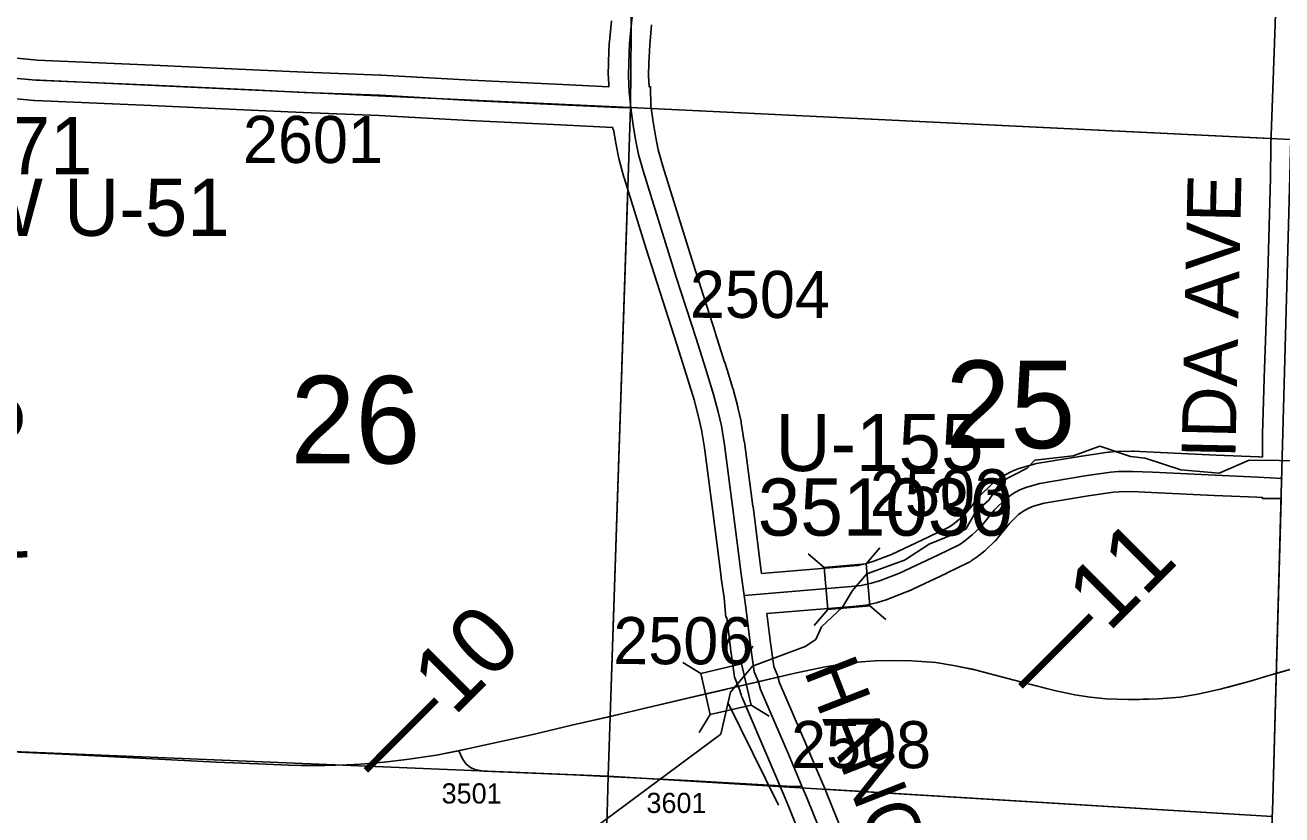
# Model space of a CAD drawing. Extents: x -157.2 to -99.3, y 12.2 to 46.2.
# Drawn here: x -131.046 to -129.177, y 17.501 to 18.675 of the extents above; entities that cross this region are included whole.
import ezdxf

# ---------------------------------------------------------------- set-up
doc = ezdxf.new("R2010")
doc.units = 0
for name, color, linetype in [('tdCoHydroRiver', 7, 'Continuous'), ('tdCoHydroTxtLg', 7, 'Continuous'), ('tdCoPriCL', 7, 'Continuous'), ('tdCoPriNonDiv', 7, 'Continuous'), ('tdCoPriNonDivCL', 7, 'Continuous'), ('tdCoSecRdNmbr', 7, 'Continuous'), ('tdCoSecRdTxt', 7, 'Continuous'), ('tdCoSecRteBand', 7, 'Continuous'), ('tdCoSecRteCL', 7, 'Continuous'), ('tdCoSectLine', 7, 'Continuous'), ('tdCoSectLinePart', 7, 'Continuous'), ('tdCoSectNmbr', 7, 'Continuous'), ('tdCoStrucNonDivPri', 7, 'Continuous'), ('tdCoStrucPriMaintName', 7, 'Continuous'), ('tdCoStrucSec', 7, 'Continuous'), ('tdCoStrucSecCoName', 7, 'Continuous'), ('tdCoStrucSecFHWANum', 7, 'Continuous'), ('tdCoSurfConc', 7, 'Continuous'), ('tdCoSurfGravel', 7, 'Continuous'), ('tdCoSurfLNO', 7, 'Continuous'), ('tdCoTwpBndry', 7, 'Continuous'), ('tdCoTwpBndryShd', 7, 'Continuous'), ('tdStHwyPriRefPost1', 7, 'Continuous'), ('tdStHwyPriRefPost5', 7, 'Continuous')]:
    doc.layers.add(name, color=color, linetype=linetype)

msp = doc.modelspace()

# ---------------------------------------------------------------- linework, layer by layer
at = {"layer": 'tdCoHydroRiver'}
for points in [[(-130.0114, 17.6212), (-129.9969, 17.684), (-129.9641, 17.7225), (-129.8859, 17.7517), (-129.8698, 17.7622), (-129.8614, 17.7809), (-129.8305, 17.81), (-129.8155, 17.8348), (-129.7943, 17.8595), (-129.7384, 17.8799), (-129.7014, 17.904), (-129.647, 17.9261), (-129.632, 17.9525), (-129.6126, 17.9692), (-129.5944, 17.9971), (-129.5559, 18.0165), (-129.5445, 18.0288), (-129.4875, 18.0349), (-129.4476, 18.0495), (-129.4023, 18.0339), (-129.3802, 18.0317), (-129.3271, 18.0143), (-129.2704, 18.0094), (-129.2256, 18.0286), (-129.1357, 18.0274)], [(-130.7907, 17.0084), (-130.7741, 17.0363), (-130.702, 17.1226), (-130.2939, 17.4119), (-130.0114, 17.6212)]]:
    msp.add_lwpolyline(points, dxfattribs=at)
at = {"layer": 'tdCoPriCL'}
msp.add_lwpolyline([(-131.1212, 17.5978), (-130.9792, 17.5912), (-130.7619, 17.5798), (-130.711, 17.5778), (-130.688, 17.5769), (-130.6547, 17.5754), (-130.6359, 17.5749), (-130.6002, 17.5747), (-130.5674, 17.5756), (-130.5469, 17.5769), (-130.5119, 17.5798), (-130.4788, 17.5838), (-130.434, 17.5902), (-130.4017, 17.5968), (-130.2927, 17.6205), (-130.233, 17.6348), (-130.1736, 17.6483), (-130.1634, 17.6506), (-130.0654, 17.6737), (-130.0269, 17.6828), (-130.0063, 17.6875), (-130.0035, 17.6882), (-130.001, 17.6888), (-129.9558, 17.6993), (-129.903, 17.7115), (-129.8586, 17.7209), (-129.8322, 17.7256), (-129.8083, 17.7285), (-129.7824, 17.7303), (-129.7526, 17.7308), (-129.7272, 17.7305), (-129.6917, 17.7278), (-129.6653, 17.7236), (-129.6369, 17.7178), (-129.6317, 17.7167), (-129.5563, 17.6967), (-129.548, 17.6946), (-129.5149, 17.6864), (-129.4848, 17.6797), (-129.4621, 17.6765), (-129.4382, 17.674), (-129.4061, 17.6728), (-129.3602, 17.6738), (-129.3282, 17.6765), (-129.302, 17.6809), (-129.2685, 17.6881), (-129.2568, 17.6913), (-129.2241, 17.7002), (-129.1881, 17.711), (-129.1842, 17.7121), (-129.0981, 17.7364)], dxfattribs=at)
at = {"layer": 'tdCoPriNonDiv'}
msp.add_lwpolyline([(-131.162, 17.5997), (-130.9792, 17.5912), (-130.7619, 17.5798), (-130.688, 17.5769), (-130.6547, 17.5754), (-130.6359, 17.5749), (-130.6002, 17.5747), (-130.5674, 17.5756), (-130.5469, 17.5769), (-130.5119, 17.5798), (-130.4788, 17.5838), (-130.434, 17.5902), (-130.3903, 17.5991), (-130.2927, 17.6205), (-130.233, 17.6348), (-130.1634, 17.6506), (-130.0539, 17.6765), (-130.0063, 17.6875), (-130.0035, 17.6882), (-129.903, 17.7115), (-129.8586, 17.7209), (-129.8322, 17.7256), (-129.8083, 17.7285), (-129.7824, 17.7303), (-129.7526, 17.7308), (-129.7272, 17.7305), (-129.6917, 17.7278), (-129.6653, 17.7236), (-129.6317, 17.7167), (-129.5563, 17.6967), (-129.5149, 17.6864), (-129.4848, 17.6797), (-129.4621, 17.6765), (-129.4382, 17.674), (-129.4061, 17.6728), (-129.3602, 17.6738), (-129.3282, 17.6765), (-129.302, 17.6809), (-129.2685, 17.6881), (-129.2241, 17.7002), (-129.1881, 17.711), (-129.0981, 17.7364)], dxfattribs=at)
at = {"layer": 'tdCoPriNonDivCL'}
msp.add_lwpolyline([(-131.1901, 17.601), (-130.9792, 17.5912), (-130.7619, 17.5798), (-130.688, 17.5769), (-130.6547, 17.5754), (-130.6359, 17.5749), (-130.6002, 17.5747), (-130.5674, 17.5756), (-130.5469, 17.5769), (-130.5119, 17.5798), (-130.4788, 17.5838), (-130.434, 17.5902), (-130.4013, 17.5968), (-130.3903, 17.5991), (-130.2927, 17.6205), (-130.233, 17.6348), (-130.1634, 17.6506), (-130.0539, 17.6765), (-130.0269, 17.6828), (-129.9558, 17.6993), (-129.9558, 17.6993), (-129.903, 17.7115), (-129.8586, 17.7209), (-129.8322, 17.7256), (-129.8083, 17.7285), (-129.7824, 17.7303), (-129.7526, 17.7308), (-129.7272, 17.7305), (-129.6917, 17.7278), (-129.6653, 17.7236), (-129.6317, 17.7167), (-129.5563, 17.6967), (-129.5149, 17.6864), (-129.4848, 17.6797), (-129.4621, 17.6765), (-129.4382, 17.674), (-129.4061, 17.6728), (-129.3891, 17.673), (-129.3602, 17.6738), (-129.3282, 17.6765), (-129.302, 17.6809), (-129.2685, 17.6881), (-129.2241, 17.7002), (-129.1881, 17.711), (-129.1398, 17.7246)], dxfattribs=at)
msp.add_lwpolyline([(-131.1901, 17.601), (-130.9792, 17.5912), (-130.7619, 17.5798), (-130.688, 17.5769), (-130.6547, 17.5754), (-130.6359, 17.5749), (-130.6002, 17.5747), (-130.5674, 17.5756), (-130.5469, 17.5769), (-130.5119, 17.5798), (-130.4788, 17.5838), (-130.434, 17.5902), (-130.4013, 17.5968), (-130.3903, 17.5991), (-130.2927, 17.6205), (-130.233, 17.6348), (-130.1634, 17.6506), (-130.0539, 17.6765), (-130.0269, 17.6828), (-129.9558, 17.6993), (-129.9558, 17.6993), (-129.903, 17.7115), (-129.8586, 17.7209), (-129.8322, 17.7256), (-129.8083, 17.7285), (-129.7824, 17.7303), (-129.7526, 17.7308), (-129.7272, 17.7305), (-129.6917, 17.7278), (-129.6653, 17.7236), (-129.6317, 17.7167), (-129.5563, 17.6967), (-129.5149, 17.6864), (-129.4848, 17.6797), (-129.4621, 17.6765), (-129.4382, 17.674), (-129.4061, 17.6728), (-129.3891, 17.673), (-129.3602, 17.6738), (-129.3282, 17.6765), (-129.302, 17.6809), (-129.2685, 17.6881), (-129.2241, 17.7002), (-129.1881, 17.711), (-129.1398, 17.7246)], dxfattribs=at)
at = {"layer": 'tdCoSecRteBand'}
for points in [[(-129.951, 17.86), (-129.8198, 17.871), (-129.8198, 17.871), (-129.8198, 17.871), (-129.8072, 17.872), (-129.7948, 17.875), (-129.7836, 17.8783), (-129.7575, 17.8884), (-129.7018, 17.9145), (-129.6713, 17.9294), (-129.6665, 17.9328), (-129.6568, 17.9403), (-129.6468, 17.9498), (-129.64, 17.9582), (-129.628, 17.9734), (-129.6268, 17.9749), (-129.6254, 17.9763), (-129.6086, 17.9926), (-129.6068, 17.9943), (-129.6048, 17.9957), (-129.5935, 18.0036), (-129.5922, 18.0045), (-129.5908, 18.0052), (-129.581, 18.0106), (-129.5795, 18.0114), (-129.578, 18.0121), (-129.5679, 18.0163), (-129.5662, 18.0169), (-129.5645, 18.0174), (-129.5453, 18.0228), (-129.5437, 18.0233), (-129.542, 18.0236), (-129.4747, 18.0347), (-129.4744, 18.0347), (-129.4742, 18.0348), (-129.4355, 18.0404), (-129.4347, 18.0405), (-129.4339, 18.0406), (-129.4233, 18.0416), (-129.4221, 18.0417), (-129.4208, 18.0417), (-129.3994, 18.042), (-129.3986, 18.042), (-129.3978, 18.042), (-129.368, 18.0407), (-129.3678, 18.0407), (-129.3677, 18.0407), (-129.2749, 18.036), (-129.2115, 18.0336), (-129.2112, 18.0336), (-129.2109, 18.0335), (-129.206, 18.0333), (-129.206, 18.0669), (-129.206, 18.0673), (-129.2059, 18.0678), (-129.2035, 18.1497), (-129.2035, 18.1497), (-129.2035, 18.1498), (-129.198, 18.3056), (-129.1939, 18.4475), (-129.1934, 18.497), (-129.1934, 18.4974), (-129.1934, 18.4978), (-129.1874, 18.6623), (-129.1818, 18.8226)], [(-131.139, 18.6338), (-131.028, 18.6232), (-130.8557, 18.6159), (-130.8556, 18.6159), (-130.8555, 18.6159), (-130.7071, 18.6087), (-130.6298, 18.6053), (-130.5167, 18.6008), (-130.5165, 18.6008), (-130.5162, 18.6008), (-130.3824, 18.5932), (-130.2467, 18.5868), (-130.2467, 18.5868), (-130.2466, 18.5868), (-130.1779, 18.5834), (-130.1785, 18.5987), (-130.1786, 18.5995), (-130.1786, 18.6003), (-130.1783, 18.6198), (-130.1783, 18.6202), (-130.1783, 18.6207), (-130.1771, 18.6488), (-130.177, 18.6496), (-130.1769, 18.6503), (-130.174, 18.6816)], [(-130.1143, 18.6758), (-130.1171, 18.6454), (-130.1183, 18.6185), (-130.1186, 18.6003), (-130.1179, 18.5835), (-130.1157, 18.5836), (-130.1152, 18.5549), (-130.1148, 18.5518), (-130.112, 18.5313), (-130.1085, 18.5109), (-130.1043, 18.4899), (-130.0976, 18.4656), (-130.0649, 18.3605), (-130.049, 18.3099), (-130.0196, 18.2187), (-130.0196, 18.2187), (-130.0196, 18.2186), (-130.0056, 18.1745), (-130.0055, 18.1744), (-130.0055, 18.1743), (-129.9934, 18.1353), (-129.9932, 18.1347), (-129.993, 18.1341), (-129.9861, 18.1079), (-129.986, 18.1074), (-129.9859, 18.1069), (-129.9812, 18.0862), (-129.981, 18.0852), (-129.9808, 18.0842), (-129.9764, 18.0561), (-129.9763, 18.0558), (-129.9763, 18.0555), (-129.9635, 17.9603), (-129.9634, 17.9601), (-129.9634, 17.96), (-129.9514, 17.863), (-129.951, 17.86)], [(-129.8763, 17.4287), (-129.9107, 17.5142), (-129.9183, 17.5322), (-129.9384, 17.5797), (-129.9798, 17.6758), (-129.9807, 17.6778), (-129.9812, 17.6798), (-129.9838, 17.6895), (-129.9893, 17.7025), (-129.9908, 17.7061), (-129.9913, 17.71), (-129.9968, 17.7489), (-129.9968, 17.7491), (-129.9968, 17.7493), (-130.0026, 17.7949), (-130.0036, 17.7948), (-130.0065, 17.824), (-130.0106, 17.8531), (-130.0108, 17.8549), (-130.0109, 17.8552), (-130.0109, 17.8554), (-130.023, 17.9524), (-130.0357, 18.0471), (-130.0399, 18.0739), (-130.0443, 18.0931), (-130.0509, 18.1181), (-130.0628, 18.1564), (-130.0768, 18.2004), (-130.1061, 18.2916), (-130.1061, 18.2917), (-130.1061, 18.2917), (-130.1222, 18.3425), (-130.1222, 18.3426), (-130.1222, 18.3427), (-130.155, 18.4482), (-130.1552, 18.4487), (-130.1553, 18.4491), (-130.1624, 18.475), (-130.1627, 18.4761), (-130.1629, 18.4772), (-130.1674, 18.4996), (-130.1675, 18.5), (-130.1675, 18.5003), (-130.171, 18.52), (-130.1717, 18.5199), (-130.1721, 18.523), (-130.2496, 18.5268), (-130.3854, 18.5333), (-130.3856, 18.5333), (-130.3857, 18.5333), (-130.5193, 18.5409), (-130.6323, 18.5453), (-130.6324, 18.5453), (-130.6324, 18.5453), (-130.7099, 18.5488), (-130.7099, 18.5488), (-130.71, 18.5488), (-130.8583, 18.5559), (-131.0314, 18.5633), (-131.0322, 18.5634), (-131.0329, 18.5634), (-131.1446, 18.574)], [(-129.1768, 17.9715), (-129.206, 17.9715), (-129.206, 17.9732), (-129.214, 17.9736), (-129.2774, 17.9761), (-129.2776, 17.9761), (-129.2777, 17.9761), (-129.3706, 17.9808), (-129.3995, 17.982), (-129.4189, 17.9817), (-129.4275, 17.9809), (-129.4652, 17.9754), (-129.5306, 17.9646), (-129.5465, 17.9602), (-129.5535, 17.9573), (-129.5605, 17.9534), (-129.5686, 17.9478), (-129.5822, 17.9346), (-129.593, 17.9209), (-129.5931, 17.9208), (-129.5932, 17.9207), (-129.6013, 17.9106), (-129.6026, 17.9089), (-129.6041, 17.9075), (-129.6167, 17.8957), (-129.6177, 17.8947), (-129.6188, 17.8939), (-129.6301, 17.885), (-129.6308, 17.8845), (-129.6314, 17.8841), (-129.6388, 17.8789), (-129.6407, 17.8775), (-129.6428, 17.8765), (-129.6756, 17.8605), (-129.6759, 17.8604), (-129.6761, 17.8603), (-129.7331, 17.8336), (-129.734, 17.8332), (-129.735, 17.8328), (-129.7631, 17.822), (-129.7641, 17.8216), (-129.7652, 17.8212), (-129.7783, 17.8173), (-129.7791, 17.817), (-129.78, 17.8168), (-129.7955, 17.8131), (-129.7977, 17.8126), (-129.8, 17.8124), (-129.8148, 17.8112), (-129.9428, 17.8005), (-129.9373, 17.757), (-129.9325, 17.7221), (-129.9278, 17.7109), (-129.927, 17.7091), (-129.9265, 17.7071), (-129.9239, 17.6976), (-129.8833, 17.6034), (-129.8832, 17.6033), (-129.8832, 17.6032), (-129.8631, 17.5556), (-129.8553, 17.5374), (-129.8552, 17.5371), (-129.8551, 17.5369), (-129.8206, 17.4512)]]:
    msp.add_lwpolyline(points, dxfattribs=at)
at = {"layer": 'tdCoSecRteCL'}
for points in [[(-130.1451, 18.553), (-130.1476, 18.5755), (-130.1486, 18.5999), (-130.1483, 18.6194), (-130.1471, 18.6475), (-130.1441, 18.6788), (-130.1389, 18.7279), (-130.1348, 18.7651), (-130.1323, 18.793), (-130.1303, 18.8204), (-130.1303, 18.8394), (-130.1311, 18.8613), (-130.1335, 18.8961), (-130.136, 18.9193), (-130.1441, 18.9735), (-130.1572, 19.0512), (-130.1641, 19.0934), (-130.1764, 19.1698), (-130.1856, 19.2243), (-130.1996, 19.3104), (-130.2092, 19.3567), (-130.2196, 19.3962), (-130.2304, 19.4371)], [(-132.1418, 18.656), (-132.1337, 18.6559), (-132.001, 18.6498), (-131.8049, 18.6404), (-131.6429, 18.6305), (-131.4885, 18.6227), (-131.2824, 18.6118), (-131.1744, 18.6069), (-131.1418, 18.6039), (-131.0301, 18.5933), (-130.857, 18.5859), (-130.7085, 18.5788), (-130.6311, 18.5753), (-130.5179, 18.5709), (-130.384, 18.5632), (-130.2481, 18.5568), (-130.1635, 18.5526), (-130.1451, 18.553)], [(-129.9767, 17.8276), (-129.9811, 17.8591), (-129.9932, 17.9563), (-130.006, 18.0514), (-130.0105, 18.0796), (-130.0151, 18.1003), (-130.0221, 18.1264), (-130.0341, 18.1654), (-130.0482, 18.2095), (-130.0775, 18.3008), (-130.0936, 18.3516), (-130.1264, 18.4571), (-130.1335, 18.483), (-130.138, 18.5054), (-130.1417, 18.5267), (-130.1446, 18.5481), (-130.1451, 18.553)], [(-129.9767, 17.8276), (-129.9648, 17.8287), (-129.8173, 17.8411), (-129.8025, 17.8423), (-129.787, 17.846), (-129.7739, 17.85), (-129.7458, 17.8608), (-129.6888, 17.8874), (-129.656, 17.9035), (-129.6486, 17.9086), (-129.6373, 17.9175), (-129.6247, 17.9294), (-129.6166, 17.9395), (-129.6045, 17.9548), (-129.5877, 17.971), (-129.5764, 17.9789), (-129.5665, 17.9844), (-129.5564, 17.9885), (-129.5371, 17.994), (-129.4698, 18.0051), (-129.4311, 18.0107), (-129.4205, 18.0117), (-129.399, 18.012), (-129.3692, 18.0107), (-129.2762, 18.0061), (-129.2126, 18.0036), (-129.176, 18.0015)], [(-129.693, 16.9053), (-129.6988, 16.9168), (-129.7057, 16.9319), (-129.7098, 16.9434), (-129.7242, 17.0179), (-129.7409, 17.1057), (-129.7515, 17.1642), (-129.7599, 17.2081), (-129.7641, 17.2246), (-129.7713, 17.247), (-129.7838, 17.2798), (-129.8169, 17.3629), (-129.8484, 17.4399), (-129.883, 17.5257), (-129.8907, 17.5439), (-129.9108, 17.5915), (-129.9523, 17.6877), (-129.9554, 17.6993), (-129.9616, 17.7141), (-129.9671, 17.7531), (-129.9742, 17.8098), (-129.9767, 17.8276)]]:
    msp.add_lwpolyline(points, dxfattribs=at)
at = {"layer": 'tdCoSectLine'}
for points in [[(-130.1455, 18.553), (-130.1367, 19.5555)], [(-131.1721, 18.6066), (-131.0355, 18.5938), (-130.1455, 18.553)], [(-130.1788, 17.5591), (-130.1455, 18.553)], [(-130.1455, 18.553), (-129.1634, 18.5052)], [(-129.1913, 17.4992), (-129.1907, 17.5067), (-129.1634, 18.5052)], [(-131.1717, 17.6002), (-130.1788, 17.5591)], [(-130.2056, 16.5679), (-130.1788, 17.5591)], [(-130.1788, 17.5591), (-129.1913, 17.4992)]]:
    msp.add_lwpolyline(points, dxfattribs=at)
at = {"layer": 'tdCoSectLinePart'}
for points in [[(-130.1149, 18.5515), (-129.1934, 18.5066)], [(-130.1788, 17.5591), (-130.1496, 18.4301)], [(-129.1913, 17.4992), (-129.1907, 17.5067), (-129.178, 17.9711)], [(-131.1717, 17.6002), (-130.1788, 17.5591)], [(-130.2056, 16.5679), (-130.1788, 17.5591)], [(-130.1788, 17.5591), (-129.9236, 17.5436)], [(-129.8567, 17.5396), (-129.1913, 17.4992)]]:
    msp.add_lwpolyline(points, dxfattribs=at)
at = {"layer": 'tdCoStrucNonDivPri'}
for p, q in [((-129.9803, 17.7257), (-129.9637, 17.7523)), ((-130.0412, 17.7116), (-130.0678, 17.7281)), ((-129.9661, 17.6647), (-129.9395, 17.6482)), ((-130.0271, 17.6506), (-130.0436, 17.624))]:
    msp.add_line(p, q, dxfattribs=at)
msp.add_lwpolyline([(-130.0412, 17.7116), (-129.9803, 17.7257), (-129.9661, 17.6647), (-130.0271, 17.6506)], close=True, dxfattribs=at)
at = {"layer": 'tdCoStrucPriMaintName'}
msp.add_line((-129.9254, 17.5157), (-130.0007, 17.6685), dxfattribs=at)
at = {"layer": 'tdCoStrucSec'}
for p, q in [((-129.8574, 17.8692), (-129.8813, 17.8894)), ((-129.7951, 17.8744), (-129.7748, 17.8983)), ((-129.7898, 17.812), (-129.7659, 17.7918)), ((-129.8522, 17.8068), (-129.8724, 17.7829)), ((-129.9803, 17.7257), (-129.9637, 17.7523)), ((-130.0412, 17.7116), (-130.0678, 17.7281)), ((-129.9661, 17.6647), (-129.9395, 17.6482)), ((-130.0271, 17.6506), (-130.0436, 17.624))]:
    msp.add_line(p, q, dxfattribs=at)
for points in [[(-129.8574, 17.8692), (-129.7951, 17.8744), (-129.7898, 17.812), (-129.8522, 17.8068)], [(-130.0412, 17.7116), (-129.9803, 17.7257), (-129.9661, 17.6647), (-130.0271, 17.6506)]]:
    msp.add_lwpolyline(points, close=True, dxfattribs=at)
at = {"layer": 'tdCoSurfConc'}
msp.add_lwpolyline([(-129.9554, 17.6993), (-129.9616, 17.7141), (-129.9671, 17.7531), (-129.9742, 17.8098), (-129.9767, 17.8276), (-129.9811, 17.8591), (-129.9932, 17.9563), (-130.006, 18.0514), (-130.0105, 18.0796), (-130.0151, 18.1003), (-130.0221, 18.1264), (-130.0341, 18.1654), (-130.0482, 18.2095), (-130.0775, 18.3008), (-130.0936, 18.3516), (-130.1264, 18.4571), (-130.1335, 18.483), (-130.138, 18.5054), (-130.1417, 18.5267), (-130.1446, 18.5481), (-130.1451, 18.553), (-130.1476, 18.5755), (-130.1486, 18.5999), (-130.1483, 18.6194), (-130.1471, 18.6475), (-130.1441, 18.6788)], dxfattribs=at)
at = {"layer": 'tdCoSurfGravel'}
for points in [[(-132.1418, 18.656), (-132.1337, 18.6559), (-132.001, 18.6498), (-131.8049, 18.6404), (-131.6429, 18.6305), (-131.4885, 18.6227), (-131.2824, 18.6118), (-131.1744, 18.6069), (-131.1418, 18.6039), (-131.0301, 18.5933), (-130.857, 18.5859), (-130.7085, 18.5788), (-130.6311, 18.5753), (-130.5179, 18.5709), (-130.384, 18.5632), (-130.2481, 18.5568), (-130.1635, 18.5526), (-130.1451, 18.553)], [(-129.9767, 17.8276), (-129.9648, 17.8287), (-129.8173, 17.8411), (-129.8025, 17.8423), (-129.787, 17.846), (-129.7739, 17.85), (-129.7458, 17.8608), (-129.6888, 17.8874), (-129.656, 17.9035), (-129.6486, 17.9086), (-129.6373, 17.9175), (-129.6247, 17.9294), (-129.6166, 17.9395), (-129.6045, 17.9548), (-129.5877, 17.971), (-129.5764, 17.9789), (-129.5665, 17.9844), (-129.5564, 17.9885), (-129.5371, 17.994), (-129.4698, 18.0051), (-129.4311, 18.0107), (-129.4205, 18.0117), (-129.399, 18.012), (-129.3692, 18.0107), (-129.2762, 18.0061), (-129.2126, 18.0036), (-129.176, 18.0015)], [(-129.693, 16.9053), (-129.6988, 16.9168), (-129.7057, 16.9319), (-129.7098, 16.9434), (-129.7242, 17.0179), (-129.7409, 17.1057), (-129.7515, 17.1642), (-129.7599, 17.2081), (-129.7641, 17.2246), (-129.7713, 17.247), (-129.7838, 17.2798), (-129.8169, 17.3629), (-129.8484, 17.4399), (-129.883, 17.5257), (-129.8907, 17.5439), (-129.9108, 17.5915), (-129.9523, 17.6877), (-129.9554, 17.6993)]]:
    msp.add_lwpolyline(points, dxfattribs=at)
at = {"layer": 'tdCoSurfLNO'}
msp.add_lwpolyline([(-130.4009, 17.5968), (-130.3956, 17.5847), (-130.3899, 17.5768), (-130.3837, 17.5717), (-130.3772, 17.5691), (-130.364, 17.5665), (-130.2306, 17.5612), (-130.0609, 17.5526), (-129.904, 17.5437), (-129.8907, 17.5439)], dxfattribs=at)
at = {"layer": 'tdCoTwpBndry'}
msp.add_lwpolyline([(-129.2203, 16.5019), (-129.1913, 17.4992), (-129.1907, 17.5067), (-129.178, 17.9716)], dxfattribs=at)
at = {"layer": 'tdCoTwpBndryShd'}
msp.add_lwpolyline([(-128.6576, 34.667), (-128.6804, 33.5187), (-128.7065, 32.5225), (-128.7373, 31.5164), (-128.7661, 30.5223), (-128.7967, 29.5185), (-128.8255, 28.521), (-128.8657, 27.4917), (-128.8964, 26.4888), (-128.93, 25.491), (-128.9664, 24.4882), (-129.007, 23.4876), (-129.0347, 22.4935), (-129.0534, 21.5204), (-129.0947, 20.5153), (-129.1281, 19.5112), (-129.1634, 18.5052), (-129.1907, 17.5067), (-129.1913, 17.4992), (-129.2203, 16.5019)], dxfattribs=at)

# ---------------------------------------------------------------- texts
at = {"layer": 'tdCoHydroTxtLg'}
msp.add_text('Creek', height=0.08, rotation=271.1093, dxfattribs=at).set_placement((-131.1314, 18.1309))
at = {"layer": 'tdCoSecRdNmbr'}
for s, height, rotation, p in [('2601', 0.07, 359.9011, (-130.722, 18.4704)), ('2504', 0.07, 359.9016, (-130.0574, 18.2402)), ('2503', 0.07, 359.9018, (-129.7897, 17.9456)), ('2506', 0.07, 359.9015, (-130.1713, 17.7255)), ('2508', 0.07, 359.9017, (-129.9069, 17.5711)), ('3501', 0.03, 359.9015, (-130.4265, 17.5184)), ('3601', 0.03, 359.9015, (-130.1219, 17.5043))]:
    msp.add_text(s, height=height, rotation=rotation, dxfattribs=at).set_placement(p)
at = {"layer": 'tdCoSecRdTxt'}
for s, rotation, p in [('IDA AVE', 88.749, (-129.2462, 18.0305)), ('HANCOCK AVE', 291.2936, (-129.8886, 17.7159))]:
    msp.add_text(s, height=0.08, rotation=rotation, dxfattribs=at).set_placement(p)
at = {"layer": 'tdCoSectNmbr'}
for s, rotation, p in [('25', 359.9018, (-129.6775, 18.0467)), ('26', 359.9011, (-130.6515, 18.024))]:
    msp.add_text(s, height=0.13, rotation=rotation, dxfattribs=at).set_placement(p)
at = {"layer": 'tdCoStrucSecCoName'}
for s, p in [('WILLOW U-51', (-131.4805, 18.362)), ('U-155', (-129.9302, 18.0124))]:
    msp.add_text(s, height=0.085, dxfattribs=at).set_placement(p)
at = {"layer": 'tdCoStrucSecFHWANum'}
for s, p in [('351071', (-131.3249, 18.4535)), ('351030', (-129.9563, 17.9164))]:
    msp.add_text(s, height=0.085, dxfattribs=at).set_placement(p)
at = {"layer": 'tdStHwyPriRefPost1'}
for s, p in [('‒‒11', (-129.5396, 17.6663)), ('‒‒10', (-130.5131, 17.5414))]:
    msp.add_text(s, height=0.1, rotation=45, dxfattribs=at).set_placement(p)
at = {"layer": 'tdStHwyPriRefPost5'}
msp.add_text('‒‒10', height=0.1, rotation=45, dxfattribs=at).set_placement((-130.5131, 17.5414))

doc.saveas('drawing.dxf')
